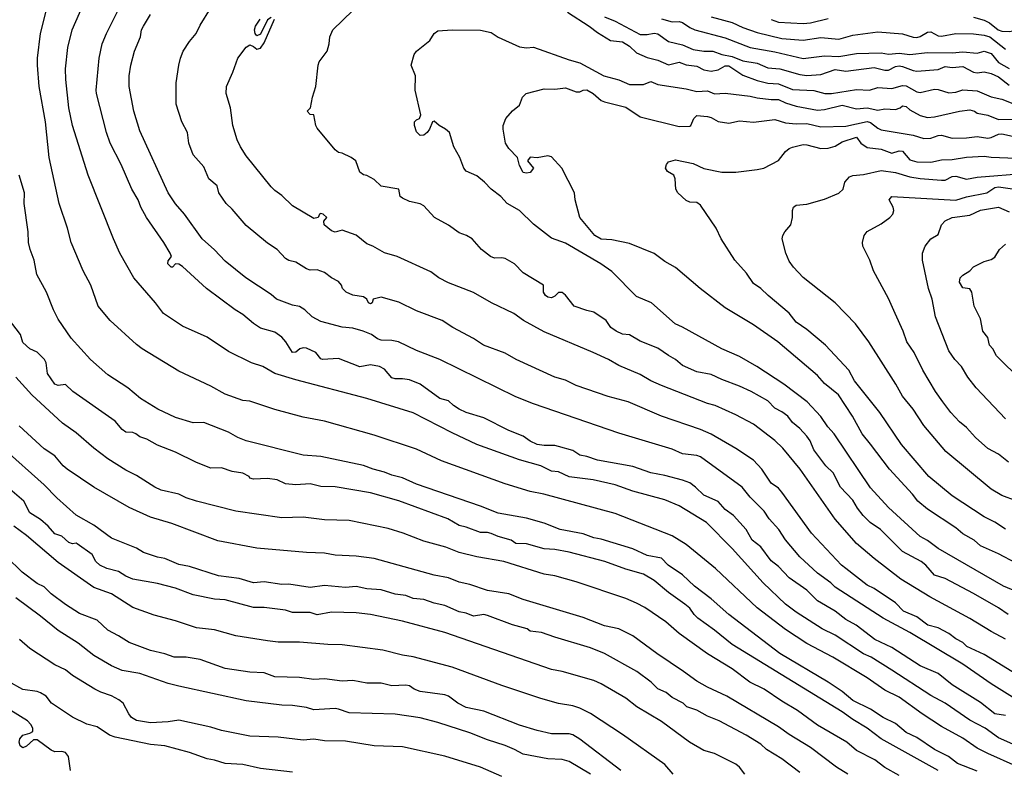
# Model space of a CAD drawing. Header units: metres. Extents: x -46681 to -43747, y -240911 to -237677.
# Tile 502 of 656: x -46287 to -46148, y -239356 to -239251. Entities that reach past the tile are written whole.
import ezdxf

# ---------------------------------------------------------------- set-up
doc = ezdxf.new("R2010")
doc.units = ezdxf.units.M
doc.layers.add('CONTOUR_INDEX', color=1, linetype='Continuous')
doc.layers.add('CONTOUR_INTER', color=3, linetype='Continuous')

msp = doc.modelspace()

# ---------------------------------------------------------------- linework, layer by layer
at = {"layer": 'CONTOUR_INDEX'}
for points, elevation in [([(-46144.6, -239353.86), (-46149.1, -239351.88), (-46150.96, -239350.52), (-46153.1, -239349.38), (-46156.6, -239347), (-46158.6, -239345.93), (-46164.1, -239342.33), (-46167.05, -239340.52), (-46168.1, -239340.03), (-46172.1, -239337.43), (-46173.92, -239336.52), (-46177.6, -239334.17), (-46179.12, -239333.02), (-46182.26, -239330.02), (-46186.6, -239325.21), (-46190.24, -239321.52), (-46194.1, -239319.19), (-46196.1, -239318.32), (-46200.6, -239317.1), (-46203.1, -239316.22), (-46206.2, -239315.52), (-46209.6, -239315.08), (-46211.1, -239314.39), (-46212.1, -239314.27), (-46213.61, -239313.52), (-46216.6, -239312.69), (-46222.6, -239310.5), (-46226.1, -239308.87), (-46231.6, -239306.04), (-46238.12, -239304.02), (-46248.1, -239301.41), (-46251.1, -239300.49), (-46252.79, -239299.52), (-46254.36, -239299.02), (-46257.6, -239297.42), (-46260.6, -239295.37), (-46264.1, -239293.83), (-46266.75, -239292.02), (-46267.91, -239290.52), (-46270.97, -239287.02), (-46272.92, -239283.52), (-46273.83, -239281.52), (-46277.37, -239272.52), (-46279.58, -239265.52), (-46280.1, -239263.02), (-46280.55, -239259.02), (-46280.59, -239257.52), (-46280.28, -239254.52), (-46279.65, -239252.02), (-46277.24, -239246.52)], 105), ([(-46147.71, -239334.52), (-46149.1, -239333.58), (-46152.6, -239331.55), (-46156.6, -239329.42), (-46158.1, -239328.93), (-46159.34, -239327.52), (-46159.99, -239327.02), (-46162.6, -239325.62), (-46165.71, -239322.52), (-46167.15, -239321.52), (-46168.14, -239320.52), (-46168.95, -239319.52), (-46169.6, -239318.37), (-46171.37, -239316.52), (-46172.39, -239314.52), (-46173.4, -239313.52), (-46175.1, -239311.25), (-46175.62, -239310.02), (-46176.1, -239309.34), (-46177.1, -239308.25), (-46178.1, -239307.4), (-46178.77, -239306.52), (-46179.6, -239305.91), (-46180.6, -239305.38), (-46181.6, -239304.35), (-46183.92, -239303.02), (-46185.6, -239302.27), (-46188.1, -239301.37), (-46189.6, -239300.63), (-46191.6, -239300.25), (-46193.6, -239299.39), (-46194.6, -239298.53), (-46195.6, -239297.98), (-46197.1, -239296.91), (-46199.6, -239295.92), (-46201.1, -239295.06), (-46202.1, -239294.96), (-46202.95, -239294.52), (-46203.7, -239294.02), (-46204.38, -239293.02), (-46206.1, -239291.83), (-46207.1, -239291.63), (-46208.88, -239291.02), (-46210.1, -239289.47), (-46210.6, -239289.07), (-46211.1, -239289.08), (-46211.6, -239289.6), (-46212.1, -239289.85), (-46212.6, -239289.74), (-46212.93, -239289.52), (-46213.2, -239289.02), (-46213.23, -239288.02), (-46216.1, -239286.29), (-46217.3, -239285.02), (-46218.6, -239284.28), (-46219.1, -239284.17), (-46220.1, -239284.22), (-46220.66, -239284.02), (-46221.96, -239283.02), (-46223.26, -239281.52), (-46224.05, -239281.02), (-46225.1, -239280.65), (-46226.6, -239279.59), (-46228.56, -239278.52), (-46230.1, -239276.83), (-46230.6, -239276.58), (-46232.1, -239276.25), (-46233.1, -239275.78), (-46233.42, -239275.52), (-46233.6, -239274.48), (-46236.1, -239274.07), (-46237.1, -239273.12), (-46238.1, -239272.58), (-46238.6, -239272.46), (-46239.1, -239272.11), (-46239.67, -239270.52), (-46240.34, -239270.02), (-46241.6, -239269.42), (-46242.1, -239269.32), (-46242.6, -239268.94), (-46245.1, -239265.88), (-46245.29, -239265.52), (-46245.6, -239264), (-46246.1, -239263.99), (-46246.52, -239263.52), (-46246.06, -239263.02), (-46245.78, -239261.52), (-46245.28, -239260.02), (-46244.99, -239257.02), (-46244.84, -239256.52), (-46243.72, -239255.02), (-46243.44, -239254.02), (-46243.35, -239253.02), (-46242.89, -239252.02), (-46240.1, -239249.32)], 110), ([(-46209.82, -239249.52), (-46206.76, -239251.52), (-46205.6, -239252.42), (-46203.76, -239253.52), (-46202.1, -239253.74), (-46201.1, -239254.32), (-46200.1, -239255.26), (-46198.6, -239255.93), (-46197.1, -239256.32), (-46195.6, -239256.96), (-46194.1, -239256.59), (-46193.1, -239256.95), (-46191.6, -239257.16), (-46190.6, -239257.65), (-46189.6, -239257.86), (-46188.6, -239257.65), (-46187.6, -239257.12), (-46187.1, -239257.11), (-46185.1, -239258.42), (-46183.1, -239259.19), (-46181.6, -239259.54), (-46180.1, -239259.65), (-46178.1, -239260.42), (-46175.1, -239260.6), (-46173.57, -239261.02), (-46172.6, -239261.01), (-46169.1, -239260.42), (-46167.28, -239260.52), (-46166.1, -239260.18), (-46164.1, -239260.3), (-46162.6, -239259.88), (-46162.1, -239259.93), (-46160.6, -239260.76), (-46160.1, -239260.85), (-46158.1, -239260.38), (-46157.6, -239260.42), (-46156.1, -239260.9), (-46155.1, -239260.84), (-46154.1, -239260.51), (-46152.1, -239260.64), (-46150.1, -239261.49), (-46148.6, -239261.82), (-46146.6, -239262.59)], 110), ([(-46147.66, -239313.02), (-46149.1, -239311.89), (-46150.6, -239311.1), (-46152.31, -239309.52), (-46153.6, -239308.11), (-46154.6, -239307.3), (-46155.81, -239306.02), (-46156.94, -239304.52), (-46157.98, -239303.02), (-46159.76, -239300.02), (-46160.99, -239297.52), (-46162.02, -239296.02), (-46162.53, -239294.52), (-46163.63, -239292.02), (-46164.6, -239289.92), (-46166.68, -239286.02), (-46167.22, -239284.52), (-46168.18, -239282.52), (-46168.26, -239282.02), (-46168.01, -239281.02), (-46167.6, -239280.47), (-46165.6, -239279.4), (-46164.41, -239278.52), (-46163.96, -239278.02), (-46163.83, -239277.52), (-46163.95, -239277.02), (-46164.51, -239276.02), (-46164.1, -239275.55), (-46155.1, -239276.03), (-46153.6, -239275.59), (-46150.73, -239275.02), (-46149.6, -239274.26), (-46149.1, -239274.18), (-46147.1, -239274.44)], 115), ([(-46170.33, -239357.02), (-46171.93, -239356.02), (-46175.6, -239353.27), (-46178.6, -239351.42), (-46180.1, -239350.35), (-46187.35, -239346.02), (-46190.1, -239344.77), (-46191.6, -239343.92), (-46193.47, -239342.52), (-46197.25, -239340.02), (-46200.6, -239337.53), (-46202.6, -239336.53), (-46204.6, -239336.11), (-46207.6, -239334.94), (-46216.1, -239332.37), (-46218.1, -239331.57), (-46221.1, -239331.09), (-46223.6, -239330.27), (-46225.1, -239329.95), (-46226.6, -239329.32), (-46228.6, -239328.93), (-46237.1, -239326.6), (-46239.6, -239326.25), (-46242.6, -239326.11), (-46244.1, -239325.84), (-46246.6, -239325.75), (-46253.6, -239325.13), (-46259.1, -239324.12), (-46265.6, -239321.65), (-46268.6, -239320.78), (-46271.6, -239319.4), (-46276.61, -239316.52), (-46280.35, -239314.02), (-46280.92, -239313.52), (-46282.1, -239312.13), (-46283.6, -239311.14), (-46287.1, -239307.88)], 100), ([(-46206.6, -239357.02), (-46209.6, -239355.25), (-46210.6, -239354.93), (-46212.6, -239354.88), (-46216.1, -239354.19), (-46217.29, -239353.52), (-46218.6, -239352.97), (-46221.1, -239352.18), (-46223.6, -239351.19), (-46228.1, -239349.71), (-46230.6, -239349.09), (-46234.1, -239348.56), (-46240.6, -239348.37), (-46242.1, -239347.83), (-46242.6, -239347.76), (-46245.6, -239347.93), (-46246.6, -239347.63), (-46248.6, -239347.32), (-46250.1, -239347.29), (-46255.1, -239346.69), (-46264.6, -239344.62), (-46266.1, -239344.25), (-46270.1, -239342.8), (-46272.6, -239342.42), (-46274.1, -239341.76), (-46276.6, -239340.3), (-46278.8, -239338.52), (-46281.6, -239336.74), (-46284.1, -239334.72), (-46287.6, -239332.14)], 95)]:
    msp.add_lwpolyline(points, dxfattribs=dict(at, elevation=elevation))
at = {"layer": 'CONTOUR_INTER'}
for points, elevation in [([(-46148.1, -239348.76), (-46149.6, -239348.49), (-46151.6, -239346.9), (-46155.6, -239344.4), (-46157.6, -239342.83), (-46160.1, -239341.73), (-46164.1, -239339.17), (-46166.49, -239338.02), (-46169.12, -239336.02), (-46170.6, -239335.22), (-46172.1, -239334.01), (-46174.6, -239332.58), (-46176.1, -239331.07), (-46178.6, -239329.32), (-46180.1, -239327.75), (-46181.1, -239326.92), (-46182.6, -239324.93), (-46183.82, -239324.02), (-46184.65, -239322.52), (-46186.42, -239320.52), (-46187.6, -239319.67), (-46188.6, -239318.56), (-46190.6, -239317.67), (-46191.77, -239316.52), (-46192.6, -239315.92), (-46193.6, -239315.53), (-46196.1, -239314.88), (-46198.1, -239314.51), (-46200.6, -239313.62), (-46205.6, -239312.74), (-46207.1, -239312.19), (-46208.1, -239312.04), (-46209.1, -239311.38), (-46211.1, -239310.78), (-46211.6, -239310.67), (-46213.1, -239310.68), (-46214.1, -239310.51), (-46215.1, -239310.03), (-46216.1, -239309.33), (-46218.1, -239308.56), (-46221.6, -239306.76), (-46224.1, -239306), (-46225.1, -239305.53), (-46225.9, -239305.02), (-46226.6, -239304.38), (-46227.81, -239304.02), (-46230.6, -239302), (-46232.1, -239301.41), (-46233.1, -239301.24), (-46234.1, -239301.26), (-46234.6, -239301.11), (-46235.6, -239299.87), (-46236.31, -239299.52), (-46237.6, -239299.3), (-46239.1, -239299.56), (-46242.1, -239298.38), (-46244.35, -239298.52), (-46244.6, -239298.45), (-46245.31, -239297.52), (-46246.6, -239296.91), (-46247.1, -239296.88), (-46247.58, -239297.02), (-46248.1, -239297.51), (-46248.6, -239297.53), (-46249.53, -239296.02), (-46250.1, -239295.38), (-46251.1, -239294.68), (-46253.1, -239294.11), (-46254.1, -239293.46), (-46255.6, -239292.19), (-46256.68, -239291.52), (-46260.71, -239288.52), (-46264.1, -239285.39), (-46264.6, -239285.08), (-46265.1, -239285.05), (-46265.5, -239285.52), (-46265.69, -239285.52), (-46266.16, -239285.02), (-46266.1, -239284.62), (-46265.64, -239284.02), (-46265.84, -239283.52), (-46266.73, -239282.02), (-46269.18, -239278.52), (-46269.96, -239277.02), (-46270.34, -239276.02), (-46271.22, -239274.52), (-46272.72, -239271.02), (-46274.3, -239268.02), (-46274.8, -239266.52), (-46276.23, -239261.02), (-46276.24, -239260.52), (-46275.84, -239256.02), (-46275.43, -239254.02), (-46274.83, -239252.52), (-46272.6, -239248.14)], 106), ([(-46146.6, -239355.87), (-46150.6, -239354.12), (-46152.1, -239353.34), (-46154.1, -239351.96), (-46157.1, -239350.29), (-46159.84, -239348.52), (-46163.1, -239346.14), (-46165.1, -239345.17), (-46167.6, -239343.41), (-46172.44, -239340.52), (-46176.1, -239338.58), (-46179.1, -239336.63), (-46183.1, -239333.56), (-46188.97, -239328.02), (-46193.1, -239324.63), (-46195.1, -239323.41), (-46203.1, -239320.27), (-46213.18, -239317.52), (-46215.1, -239317.16), (-46218.6, -239316.06), (-46227.6, -239312.84), (-46231.1, -239311.19), (-46237.1, -239309.2), (-46244.1, -239307.24), (-46247.1, -239306.65), (-46251.1, -239305.59), (-46254.6, -239304.42), (-46255.6, -239304.32), (-46258.1, -239303.41), (-46260.1, -239302.27), (-46264.6, -239300.15), (-46269.78, -239297.02), (-46270.6, -239296.42), (-46274.31, -239293.02), (-46275.98, -239291.02), (-46277.02, -239288.02), (-46278.11, -239286.02), (-46279.81, -239282.02), (-46280.3, -239280.02), (-46281.5, -239276.52), (-46282.91, -239270.02), (-46283.41, -239265.02), (-46284.31, -239260.02), (-46284.55, -239257.02), (-46284.52, -239256.02), (-46284.13, -239252.52), (-46283.2, -239249.02)], 104), ([(-46147.1, -239346.15), (-46150.1, -239344.28), (-46154.1, -239341.49), (-46161.6, -239337.02), (-46165.33, -239335.02), (-46172.1, -239330.63), (-46172.73, -239330.02), (-46174.6, -239328.68), (-46177.1, -239326.35), (-46179.1, -239323.95), (-46180.02, -239322.52), (-46181.42, -239321.02), (-46182.1, -239319.91), (-46184.1, -239317.96), (-46185.23, -239316.52), (-46191.1, -239312.28), (-46191.6, -239312.08), (-46193.6, -239311.82), (-46195.1, -239311.18), (-46202.6, -239308.93), (-46214.6, -239304.8), (-46217.1, -239303.79), (-46227.84, -239298.52), (-46231.1, -239297.27), (-46233.65, -239296.02), (-46234.6, -239295.83), (-46236.1, -239295.79), (-46236.6, -239295.63), (-46237.46, -239295.02), (-46238.62, -239294.52), (-46240.1, -239294.09), (-46241.6, -239293.95), (-46244.6, -239293.18), (-46245.81, -239292.52), (-46246.86, -239291.52), (-46247.6, -239291.07), (-46248.6, -239290.86), (-46250.85, -239290.02), (-46251.6, -239289.37), (-46255.18, -239287.02), (-46258.1, -239284.68), (-46259.6, -239283.08), (-46261.31, -239281.52), (-46263.79, -239278.02), (-46265.1, -239276.57), (-46266.1, -239275.02), (-46270.1, -239266.27), (-46270.96, -239263.52), (-46271.61, -239260.02), (-46271.6, -239258.52), (-46271.39, -239257.02), (-46270.88, -239255.02), (-46270.01, -239253.02), (-46269.88, -239252.02), (-46269.6, -239251.52), (-46268.6, -239249.87)], 107), ([(-46146.6, -239342.91), (-46151.1, -239340.14), (-46153.55, -239339.02), (-46154.1, -239338.43), (-46155.1, -239337.94), (-46156.1, -239337.2), (-46157.6, -239336.4), (-46159.04, -239336.02), (-46160.6, -239334.81), (-46162.46, -239334.02), (-46163.6, -239332.84), (-46166.6, -239330.82), (-46167.6, -239330.34), (-46170.6, -239328.02), (-46171.21, -239327.52), (-46175.46, -239323.02), (-46179.6, -239317.22), (-46180.1, -239316.69), (-46181.1, -239315.99), (-46182.44, -239314.02), (-46183.6, -239312.74), (-46186.1, -239311.06), (-46189.6, -239309.04), (-46191.1, -239308.38), (-46196.6, -239306.5), (-46201.29, -239304.52), (-46204.1, -239303.75), (-46208.6, -239302.19), (-46210.1, -239301.45), (-46211.6, -239301.02), (-46217.05, -239298.52), (-46218.6, -239297.63), (-46221.65, -239296.52), (-46223.1, -239295.58), (-46225.97, -239294.02), (-46227.48, -239293.02), (-46231.1, -239291.67), (-46233.6, -239290.42), (-46236.1, -239289.75), (-46237.21, -239290.02), (-46237.38, -239290.52), (-46237.6, -239290.67), (-46237.89, -239290.52), (-46238.12, -239290.02), (-46238.6, -239289.67), (-46240.1, -239289.46), (-46241.02, -239289.02), (-46241.54, -239288.52), (-46241.7, -239288.02), (-46242.09, -239287.52), (-46243.1, -239286.99), (-46244.1, -239286.24), (-46245.1, -239285.89), (-46246.1, -239285.92), (-46246.6, -239285.76), (-46248.1, -239284.81), (-46249.1, -239284.57), (-46249.6, -239284.29), (-46250.75, -239283.02), (-46252.1, -239282.12), (-46255.1, -239279.62), (-46257.1, -239277.32), (-46257.96, -239276.52), (-46258.96, -239275.02), (-46259.22, -239274.02), (-46260.36, -239273.02), (-46261.1, -239271.35), (-46262.6, -239269.64), (-46263.19, -239268.02), (-46263.37, -239266.52), (-46264.21, -239265.02), (-46264.98, -239262.52), (-46264.98, -239259.52), (-46264.6, -239257.02), (-46264.4, -239256.02), (-46263.98, -239255.02), (-46263.1, -239253.65), (-46262.17, -239252.52), (-46261.6, -239251.35), (-46260.13, -239249.02)], 108), ([(-46152.6, -239250.23), (-46151.1, -239250.65), (-46150.34, -239251.02), (-46149.11, -239252.02), (-46148.6, -239252.2), (-46147.6, -239252.28), (-46146.1, -239252.03), (-46144.6, -239252.13), (-46144.1, -239252.01), (-46143.1, -239251.45), (-46141.6, -239250.85), (-46139.6, -239248.96)], 106), ([(-46148.1, -239337.97), (-46150.1, -239336.9), (-46153.1, -239335.04), (-46158.74, -239332.02), (-46162.83, -239329.52), (-46166.6, -239326.61), (-46169.1, -239324.47), (-46172.1, -239321.04), (-46177.03, -239314.02), (-46179.5, -239311.02), (-46180.6, -239309.94), (-46183.6, -239307.66), (-46186.1, -239306.33), (-46189.02, -239305.02), (-46190.1, -239304.73), (-46196.6, -239302.21), (-46198.1, -239301.53), (-46199.6, -239300.65), (-46202.6, -239299.38), (-46204.05, -239298.52), (-46206.19, -239297.52), (-46213.1, -239294.63), (-46216.02, -239293.02), (-46217.4, -239292.02), (-46220.55, -239290.52), (-46223.1, -239289.1), (-46226.6, -239287.73), (-46227.98, -239287.02), (-46229.1, -239286.17), (-46233.86, -239284.02), (-46235.6, -239283.47), (-46237.29, -239282.52), (-46238.1, -239282.22), (-46239.6, -239281), (-46241.6, -239280.28), (-46242.6, -239280.57), (-46243.1, -239280.4), (-46244.13, -239279.52), (-46244.17, -239279.02), (-46243.77, -239278.52), (-46244.28, -239278.02), (-46244.6, -239277.94), (-46244.79, -239278.02), (-46244.98, -239278.52), (-46245.6, -239278.64), (-46248.6, -239276.85), (-46250.1, -239275.38), (-46251.1, -239274.7), (-46251.6, -239274.18), (-46255.1, -239269.78), (-46255.92, -239268.52), (-46256.38, -239267.52), (-46257, -239265.52), (-46257.34, -239263.02), (-46257.92, -239261.02), (-46257.91, -239260.02), (-46257.02, -239258.02), (-46256.31, -239256.02), (-46255.1, -239254.47), (-46254.6, -239254.15), (-46254.1, -239254.37), (-46253.6, -239254.77), (-46253.1, -239254.6), (-46252.6, -239253.85), (-46251.15, -239250.52)], 109), ([(-46251.6, -239250.27), (-46252.1, -239250.62), (-46253.1, -239252.62), (-46253.6, -239252.86), (-46253.87, -239252.52), (-46253.96, -239252.02), (-46253.82, -239251.52), (-46253.14, -239250.52)], 109), ([(-46204.6, -239250.17), (-46203.1, -239250.81), (-46199.6, -239252.66), (-46198.6, -239252.69), (-46197.6, -239252.5), (-46197.1, -239252.57), (-46195.6, -239253.67), (-46193.6, -239254.14), (-46192.1, -239254.78), (-46190.6, -239255.03), (-46189.36, -239255.02), (-46188.1, -239255.5), (-46186.6, -239255.78), (-46185.1, -239256.42), (-46183.1, -239256.72), (-46181.6, -239257.4), (-46179.89, -239257.52), (-46177.1, -239258.34), (-46176.1, -239258.48), (-46174.1, -239258.31), (-46172.1, -239257.62), (-46170.6, -239257.85), (-46166.6, -239257.36), (-46165.1, -239257.73), (-46164.6, -239257.72), (-46163.6, -239257.19), (-46163.1, -239257.11), (-46162.6, -239257.18), (-46161.1, -239257.78), (-46160.6, -239257.86), (-46157.6, -239257.62), (-46156.6, -239257.19), (-46155.6, -239257.35), (-46154.1, -239257.21), (-46152.6, -239258), (-46152.1, -239258.08), (-46151.1, -239257.96), (-46150.1, -239258.19), (-46149.1, -239258.64), (-46147.6, -239259.83)], 109), ([(-46196.6, -239250.47), (-46195.1, -239250.92), (-46194.1, -239250.87), (-46193.6, -239250.97), (-46192.6, -239251.7), (-46191.9, -239252.02), (-46187.6, -239253.16), (-46184.1, -239254.52), (-46180.6, -239255.13), (-46176.6, -239256.08), (-46173.6, -239255.69), (-46171.6, -239255.77), (-46169.1, -239255.36), (-46165.6, -239255.29), (-46164.6, -239255.44), (-46163.1, -239255.3), (-46161.6, -239255.51), (-46159.1, -239255.21), (-46155.6, -239255.27), (-46154.1, -239255.13), (-46152.1, -239255.3), (-46151.1, -239255.04), (-46150.1, -239255.35), (-46149.1, -239256.62), (-46147.6, -239257.5)], 108), ([(-46189.6, -239250.19), (-46186.6, -239250.97), (-46185.1, -239251.68), (-46183.1, -239252.4), (-46179.6, -239253.23), (-46176.6, -239253.46), (-46174.1, -239253.09), (-46171.6, -239253.34), (-46169.6, -239252.78), (-46166.1, -239252.33), (-46162.6, -239252.58), (-46161.1, -239253.08), (-46160.6, -239253.1), (-46160.1, -239252.95), (-46159.1, -239252.35), (-46158.6, -239252.3), (-46157.6, -239252.88), (-46157.1, -239252.9), (-46155.1, -239252.52), (-46152.6, -239252.59), (-46151.1, -239252.77), (-46150.3, -239253.02), (-46148.1, -239254.77)], 107), ([(-46181.1, -239250.57), (-46180.1, -239250.93), (-46176.6, -239251.12), (-46175.6, -239251.06), (-46173.1, -239250.44)], 106), ([(-46145.1, -239331.88), (-46148.36, -239330.52), (-46157.6, -239325.17), (-46159.1, -239324.06), (-46160.1, -239323.49), (-46164.6, -239319.39), (-46167.1, -239316.62), (-46172.26, -239309.02), (-46173.13, -239308.02), (-46174.1, -239306.56), (-46176.06, -239304.52), (-46179.36, -239302.02), (-46183.15, -239299.52), (-46185.6, -239298.11), (-46188.1, -239297.01), (-46193.6, -239293.96), (-46194.64, -239293.52), (-46197.98, -239290.52), (-46200.1, -239289.62), (-46203.6, -239286.12), (-46205.11, -239285.02), (-46210.1, -239282.11), (-46212.1, -239281.4), (-46214.6, -239279.46), (-46216.6, -239277.52), (-46218.33, -239276.52), (-46219.23, -239275.52), (-46220.57, -239274.52), (-46221.52, -239273.52), (-46222.6, -239272.64), (-46224.1, -239271.96), (-46224.43, -239271.52), (-46225.01, -239270.02), (-46225.85, -239268.52), (-46226.48, -239266.52), (-46227.01, -239266.02), (-46227.93, -239265.52), (-46228.6, -239264.91), (-46228.88, -239265.02), (-46229.26, -239266.02), (-46229.6, -239266.52), (-46230.1, -239266.89), (-46230.6, -239266.91), (-46231.1, -239266.39), (-46231.39, -239265.52), (-46231.4, -239265.02), (-46231.1, -239264.71), (-46230.68, -239264.52), (-46230.52, -239264.02), (-46231.3, -239260.52), (-46231.26, -239258.52), (-46231.86, -239257.02), (-46231.44, -239255.52), (-46231.1, -239255.05), (-46229.23, -239253.52), (-46228.6, -239252.54), (-46228.1, -239252.15), (-46226.1, -239252.04), (-46222.1, -239252.09), (-46220.6, -239252.4), (-46219.6, -239253.05), (-46216.6, -239254.42), (-46215.6, -239254.55), (-46214.6, -239254.46), (-46209.6, -239256.26), (-46208.1, -239256.67), (-46204.69, -239258.52), (-46202.6, -239259.09), (-46201.1, -239259.72), (-46199.1, -239259.73), (-46198.1, -239259.32), (-46197.1, -239259.75), (-46193.1, -239260.33), (-46191.6, -239260.73), (-46190.1, -239260.65), (-46189.1, -239261.05), (-46187.6, -239260.95), (-46184.1, -239261.38), (-46183.1, -239261.63), (-46181.1, -239261.85), (-46180.1, -239261.84), (-46179.1, -239262.32), (-46177.6, -239262.8), (-46174.6, -239263.35), (-46173.6, -239263.28), (-46171.1, -239262.65), (-46169.1, -239263.15), (-46167.6, -239263.03), (-46166.1, -239263.36), (-46165.1, -239263.19), (-46163.6, -239263.25), (-46162.96, -239263.02), (-46162.6, -239262.73), (-46162.1, -239262.85), (-46161.6, -239263.31), (-46160.1, -239264.09), (-46159.1, -239264.39), (-46158.1, -239264.28), (-46154.6, -239263.48), (-46153.1, -239263.32), (-46152.48, -239263.52), (-46152.1, -239263.8), (-46150.6, -239264.06), (-46149.1, -239264.68), (-46147.1, -239264.64)], 111), ([(-46146.6, -239327.26), (-46149.1, -239325.94), (-46151.6, -239324.83), (-46152.51, -239324.02), (-46154.1, -239323.11), (-46155.1, -239322.26), (-46159.1, -239319.62), (-46160.45, -239318.52), (-46161.2, -239317.52), (-46164.45, -239314.02), (-46167.1, -239310.46), (-46168.32, -239309.02), (-46169.66, -239306.52), (-46171.64, -239303.52), (-46173.6, -239301.92), (-46174.6, -239300.78), (-46180.17, -239296.02), (-46183.6, -239293.63), (-46187.6, -239291.24), (-46191.13, -239288.52), (-46194.6, -239285.55), (-46196.1, -239284.72), (-46197.6, -239283.58), (-46201.1, -239282.18), (-46203.6, -239281.64), (-46205.1, -239281.56), (-46205.96, -239281.02), (-46208.11, -239278.52), (-46208.76, -239276.02), (-46208.83, -239275.02), (-46210.62, -239271.52), (-46212.1, -239269.95), (-46212.6, -239269.82), (-46214.1, -239270.07), (-46215.1, -239270.01), (-46215.45, -239270.52), (-46214.64, -239271.52), (-46215.1, -239272.13), (-46215.6, -239272.26), (-46216.1, -239272.16), (-46216.6, -239271.14), (-46216.9, -239270.02), (-46218.1, -239268.76), (-46218.56, -239268.02), (-46218.92, -239266.02), (-46218.89, -239265.52), (-46218.5, -239264.52), (-46217.6, -239263.43), (-46216.6, -239262.65), (-46216.19, -239261.52), (-46215.66, -239261.02), (-46213.1, -239260.37), (-46211.6, -239260.4), (-46210.1, -239260.2), (-46208.6, -239260.76), (-46208.1, -239260.78), (-46207.6, -239260.54), (-46207.1, -239260.47), (-46206.2, -239261.02), (-46205.1, -239261.97), (-46204.6, -239262.19), (-46201.6, -239262.93), (-46199.6, -239264.29), (-46194.1, -239265.64), (-46192.6, -239265.63), (-46192.44, -239265.52), (-46192.04, -239264.52), (-46191.6, -239264.09), (-46190.1, -239264.25), (-46189.6, -239264.39), (-46188.6, -239264.96), (-46187.1, -239265.19), (-46185.6, -239264.88), (-46183.6, -239265.03), (-46180.6, -239264.67), (-46179.1, -239265.15), (-46177.6, -239265.3), (-46176.1, -239265.24), (-46174.1, -239265.69), (-46170.6, -239265.62), (-46167.6, -239264.97), (-46167.1, -239265.12), (-46166.1, -239265.9), (-46165.6, -239266.11), (-46161.1, -239266.9), (-46159.6, -239267.35), (-46158.6, -239267.31), (-46157.6, -239266.95), (-46157.1, -239266.9), (-46155.6, -239267.3), (-46153.6, -239267.27), (-46152.1, -239267.07), (-46150.6, -239267.31), (-46150.1, -239267.21), (-46149.1, -239266.73), (-46148.6, -239266.68), (-46147.1, -239267.04)], 112), ([(-46148.1, -239322.46), (-46149.6, -239321.45), (-46151.1, -239320.74), (-46155.6, -239317.76), (-46158.91, -239315.02), (-46162.76, -239310.52), (-46165.8, -239306.02), (-46169.37, -239301.52), (-46170.17, -239300.02), (-46173.46, -239296.52), (-46176.1, -239294.28), (-46177.6, -239293.25), (-46178.6, -239291.99), (-46181.55, -239289.52), (-46182.57, -239288.52), (-46183.6, -239287.79), (-46184.6, -239286.35), (-46186.25, -239284.52), (-46188.15, -239281.52), (-46188.86, -239280.02), (-46191.1, -239276.76), (-46191.6, -239276.38), (-46192.6, -239276.32), (-46193.1, -239276.12), (-46194.26, -239275.02), (-46194.55, -239274.52), (-46194.66, -239273.02), (-46194.82, -239272.52), (-46195.73, -239272.02), (-46196, -239271.52), (-46195.88, -239271.02), (-46195.6, -239270.65), (-46194.6, -239270.36), (-46192.1, -239270.9), (-46190.6, -239271.58), (-46188.1, -239272.08), (-46186.1, -239272.09), (-46183.1, -239271.71), (-46182.15, -239271.52), (-46180.1, -239270.48), (-46179.1, -239269.17), (-46178.6, -239268.77), (-46178.1, -239268.58), (-46176.6, -239268.2), (-46176.1, -239268.23), (-46174.1, -239268.78), (-46173.1, -239268.73), (-46172.1, -239268.42), (-46171.1, -239267.83), (-46169.1, -239267.17), (-46168.47, -239268.02), (-46167.6, -239268.62), (-46165.6, -239268.88), (-46164.1, -239269.43), (-46163.1, -239269.08), (-46162.6, -239269.13), (-46161.6, -239270.38), (-46160.6, -239270.63), (-46158.6, -239270.71), (-46157.1, -239270.34), (-46155.6, -239270.3), (-46153.6, -239269.99), (-46151.1, -239269.83), (-46150.1, -239269.98), (-46146.6, -239270.12)], 113), ([(-46146.6, -239318.47), (-46148.6, -239317.69), (-46150.1, -239316.8), (-46156.49, -239311.52), (-46159.6, -239307.82), (-46161.13, -239305.52), (-46162.6, -239303.72), (-46163.53, -239302.02), (-46167.38, -239296.02), (-46169.25, -239293.52), (-46172.1, -239290.53), (-46176.6, -239286.97), (-46177.97, -239285.52), (-46178.6, -239284.67), (-46179.05, -239283.52), (-46179.55, -239281.52), (-46179.49, -239281.02), (-46179.22, -239280.52), (-46178.37, -239279.52), (-46178.1, -239278.52), (-46178.14, -239277.52), (-46177.96, -239277.02), (-46177.6, -239276.78), (-46176.1, -239276.63), (-46173.6, -239275.9), (-46171.6, -239275.06), (-46170.98, -239274.52), (-46170.73, -239273.52), (-46170.1, -239272.78), (-46169.6, -239272.58), (-46168.1, -239272.43), (-46165.6, -239271.88), (-46163.6, -239272.17), (-46161.6, -239272.76), (-46160.1, -239273.01), (-46157.1, -239273.23), (-46156.6, -239273.22), (-46155.6, -239272.72), (-46155.1, -239272.65), (-46153.6, -239273.08), (-46152.1, -239272.79), (-46145.1, -239272.24)], 114), ([(-46152.1, -239356.61), (-46154.88, -239355.52), (-46156.15, -239354.52), (-46158.12, -239353.52), (-46160.6, -239351.86), (-46162.1, -239351.13), (-46163.6, -239349.89), (-46165.34, -239349.02), (-46167.1, -239347.84), (-46169.6, -239346.61), (-46171.1, -239345.36), (-46173.1, -239344.03), (-46179.89, -239340.02), (-46187.1, -239334.48), (-46189.6, -239332.3), (-46191.94, -239330.52), (-46193.6, -239328.9), (-46195.64, -239327.52), (-46196.6, -239326.54), (-46198.6, -239326.17), (-46200.6, -239325.22), (-46205.1, -239323.86), (-46206.1, -239323.68), (-46207.6, -239323.14), (-46210.85, -239322.52), (-46213.1, -239321.61), (-46215.6, -239320.92), (-46219.6, -239320.21), (-46222.1, -239319.22), (-46231.1, -239316.11), (-46233.1, -239315.23), (-46234.6, -239314.83), (-46235.6, -239314.4), (-46237.21, -239314.02), (-46238.6, -239313.49), (-46244.6, -239312.23), (-46247.1, -239312.01), (-46255.1, -239309.99), (-46256.31, -239309.52), (-46257.6, -239308.77), (-46261.1, -239307.42), (-46262.6, -239307.47), (-46265.1, -239306.69), (-46267.58, -239305.52), (-46270.01, -239304.02), (-46271.8, -239302.52), (-46274.6, -239300.68), (-46277.04, -239298.52), (-46279.78, -239295.52), (-46281.6, -239292.83), (-46282.28, -239291.52), (-46283.28, -239289.02), (-46284.63, -239286.52), (-46284.99, -239284.52), (-46285.57, -239283.02), (-46285.78, -239282.02), (-46285.83, -239280.52), (-46286.42, -239276.52), (-46286.36, -239275.02), (-46287.12, -239272.52)], 103), ([(-46148.1, -239306.9), (-46152.25, -239302.52), (-46153.41, -239301.02), (-46154.31, -239299.52), (-46155.22, -239298.52), (-46156.1, -239297.31), (-46157.94, -239292.52), (-46158.42, -239290.02), (-46158.95, -239288.52), (-46159.79, -239284.52), (-46159.81, -239283.52), (-46159.43, -239282.52), (-46158.6, -239281.52), (-46157.6, -239280.89), (-46157.12, -239279.52), (-46156.6, -239278.95), (-46155.6, -239278.51), (-46153.1, -239278.18), (-46151.6, -239277.45), (-46149.1, -239277.02), (-46147.6, -239277.7)], 116), ([(-46145.79, -239301.52), (-46149.38, -239298.02), (-46149.87, -239297.02), (-46150.36, -239296.52), (-46150.6, -239295.44), (-46151.31, -239294.52), (-46151.6, -239292.8), (-46152.49, -239291.02), (-46152.84, -239289.02), (-46153.1, -239288.57), (-46154.1, -239288.43), (-46154.6, -239287.61), (-46154.48, -239287.02), (-46154.1, -239286.63), (-46153.1, -239286.02), (-46152.6, -239285.47), (-46151.1, -239284.7), (-46150.1, -239284.41), (-46149.6, -239284.07), (-46148.92, -239283.02), (-46148.1, -239282.25)], 117), ([(-46157.6, -239356.51), (-46165.6, -239352.03), (-46167.57, -239350.52), (-46169.6, -239349.3), (-46171.1, -239348.23), (-46186.6, -239338.71), (-46189.1, -239336.69), (-46191.48, -239335.02), (-46191.99, -239334.52), (-46192.6, -239333.6), (-46193.29, -239333.02), (-46195.6, -239331.38), (-46197.6, -239329.69), (-46199.1, -239328.8), (-46201.6, -239328.12), (-46204.58, -239327.02), (-46209.6, -239325.7), (-46211.6, -239325.32), (-46213.1, -239325.24), (-46215.6, -239324.51), (-46217.1, -239324.46), (-46217.75, -239324.02), (-46219.6, -239323.5), (-46220.6, -239323.08), (-46221.1, -239322.95), (-46222.1, -239322.94), (-46224.1, -239322.16), (-46225.1, -239321.94), (-46226.72, -239321.02), (-46233.6, -239318.45), (-46237.6, -239317.33), (-46242.6, -239316.47), (-46244.6, -239316.45), (-46246.1, -239316.07), (-46248.1, -239316.19), (-46249.6, -239316.08), (-46250.76, -239315.52), (-46252.1, -239315.31), (-46254.1, -239315.39), (-46254.6, -239315.27), (-46254.7, -239315.02), (-46255.6, -239314.58), (-46257.1, -239314.33), (-46258.6, -239313.8), (-46260.1, -239313.86), (-46262.1, -239313.08), (-46265.1, -239311.6), (-46267.6, -239310.61), (-46269.1, -239309.77), (-46270.1, -239309.45), (-46270.66, -239309.02), (-46271.1, -239308.84), (-46272.1, -239308.8), (-46272.6, -239308.42), (-46273.6, -239307.22), (-46279.56, -239303.02), (-46280.6, -239302.06), (-46281.6, -239302.2), (-46282.1, -239302.02), (-46283.11, -239300.52), (-46283.33, -239299.02), (-46283.55, -239298.52), (-46284.6, -239297.48), (-46285.6, -239297.04), (-46286.6, -239296.12), (-46286.93, -239295.02), (-46288.6, -239292.77)], 102), ([(-46163.1, -239357.19), (-46165.1, -239356.07), (-46166.49, -239355.02), (-46169.1, -239353.7), (-46170.44, -239352.52), (-46174.6, -239350.13), (-46177.39, -239348.02), (-46179.6, -239346.73), (-46182.1, -239345.03), (-46184.15, -239344.02), (-46186.6, -239342.17), (-46190.1, -239340.06), (-46194.1, -239337.19), (-46195.96, -239335.52), (-46198.94, -239333.52), (-46200.1, -239332.88), (-46201.6, -239332.25), (-46208.6, -239329.89), (-46211.6, -239329.04), (-46213.1, -239328.82), (-46218.78, -239327.02), (-46222.6, -239326.36), (-46225.1, -239325.73), (-46226.98, -239325.02), (-46230.1, -239324.15), (-46232.98, -239323.02), (-46235.1, -239322.37), (-46240.6, -239321.26), (-46244.1, -239321.14), (-46247.1, -239320.79), (-46250.1, -239320.85), (-46256.6, -239319.91), (-46262.13, -239318.52), (-46263.6, -239318.05), (-46264.6, -239317.52), (-46267.1, -239316.94), (-46267.98, -239316.52), (-46270.6, -239314.9), (-46272.1, -239314.16), (-46274.63, -239312.52), (-46276.6, -239311.05), (-46279.1, -239308.89), (-46281.01, -239307.52), (-46285.34, -239303.52), (-46287.57, -239301.02)], 101), ([(-46177.1, -239356.8), (-46179.6, -239354.85), (-46181.76, -239353.52), (-46182.6, -239352.77), (-46184.66, -239351.52), (-46188.44, -239349.52), (-46190.1, -239348.83), (-46191.6, -239348), (-46193, -239347.52), (-46193.54, -239347.02), (-46195.1, -239346.2), (-46195.92, -239345.52), (-46197.1, -239344.99), (-46198.06, -239344.02), (-46200.08, -239342.52), (-46204.6, -239340.02), (-46206.6, -239339.22), (-46211.6, -239337.71), (-46213.48, -239337.02), (-46215.1, -239336.83), (-46215.5, -239336.52), (-46217.6, -239335.97), (-46221.1, -239334.62), (-46221.6, -239334.52), (-46223.1, -239334.74), (-46224.1, -239334.32), (-46225.1, -239334.11), (-46227.1, -239333.25), (-46228.6, -239332.91), (-46230.1, -239332.4), (-46231.6, -239332.22), (-46232.6, -239331.81), (-46234.1, -239331.63), (-46236.1, -239331), (-46238.1, -239330.86), (-46239.6, -239330.57), (-46241.1, -239330.71), (-46244.1, -239330.41), (-46246.1, -239330.67), (-46249.1, -239330.21), (-46250.1, -239330.27), (-46252.6, -239329.88), (-46254.1, -239330.01), (-46256.1, -239329.43), (-46259.02, -239329.02), (-46263.1, -239327.72), (-46264.6, -239327.44), (-46266.6, -239326.61), (-46267.6, -239326.43), (-46269.6, -239325.76), (-46270.6, -239325.12), (-46274.1, -239323.73), (-46276.6, -239321.91), (-46279.1, -239320.48), (-46281.82, -239318.02), (-46283.6, -239316.19), (-46289.35, -239311.02)], 99), ([(-46184.82, -239357.02), (-46185.61, -239356.02), (-46186.1, -239355.63), (-46189.1, -239354.1), (-46190.6, -239353.68), (-46192.64, -239352.52), (-46196.6, -239349.59), (-46200.07, -239347.52), (-46201.6, -239346.31), (-46205.1, -239344.26), (-46206.1, -239343.8), (-46210.6, -239342.54), (-46212.1, -239342.24), (-46227.1, -239337.06), (-46233.1, -239335.42), (-46237.6, -239334.48), (-46239.6, -239334.27), (-46243.1, -239334.17), (-46245.1, -239334.56), (-46246.1, -239334.2), (-46248.6, -239334.2), (-46249.6, -239333.89), (-46252.6, -239333.51), (-46254.1, -239333.52), (-46258.1, -239332.44), (-46259.6, -239332.33), (-46262.6, -239331.73), (-46265.1, -239330.77), (-46267.6, -239330.11), (-46271.1, -239329.52), (-46272.1, -239329.07), (-46273.1, -239328.41), (-46274.76, -239328.02), (-46275.76, -239327.52), (-46276.29, -239327.02), (-46276.81, -239326.02), (-46278.93, -239324.52), (-46279.1, -239324.44), (-46279.6, -239324.52), (-46280.1, -239324.32), (-46281.1, -239323.45), (-46282.1, -239323.12), (-46283.04, -239322.02), (-46284.1, -239321.1), (-46285.6, -239320.14), (-46286.47, -239318.52), (-46289.1, -239316.26)], 98), ([(-46202.29, -239356.52), (-46208.1, -239352.1), (-46209.1, -239351.49), (-46209.6, -239351.31), (-46212.1, -239351.31), (-46214.1, -239350.87), (-46216.6, -239350.12), (-46221.6, -239348.12), (-46224.1, -239347.6), (-46225.29, -239347.02), (-46226.6, -239346.04), (-46227.1, -239345.83), (-46230.6, -239345.35), (-46231.46, -239345.02), (-46232.1, -239344.58), (-46232.6, -239344.45), (-46234.6, -239344.57), (-46236.1, -239344.19), (-46238.1, -239344.19), (-46240.1, -239343.82), (-46241.6, -239343.89), (-46244.1, -239343.59), (-46245.6, -239343.65), (-46247.6, -239343.38), (-46251.1, -239343.3), (-46252.6, -239342.73), (-46254.6, -239342.65), (-46258.1, -239342.13), (-46261.6, -239340.85), (-46263.6, -239340.51), (-46265.26, -239340.52), (-46266.6, -239340.06), (-46268.6, -239339.59), (-46271.6, -239338.47), (-46273.1, -239337.49), (-46274.6, -239336.71), (-46276.1, -239335.28), (-46278.6, -239334.37), (-46280.6, -239333.09), (-46282.6, -239331.57), (-46283.6, -239330.61), (-46284.6, -239330.11), (-46286.67, -239328.52), (-46293.38, -239322.02)], 96), ([(-46194.93, -239357.02), (-46196.1, -239355.68), (-46202.1, -239351.43), (-46206.6, -239348.45), (-46208.1, -239347.69), (-46209.1, -239347.4), (-46211.1, -239347.07), (-46213.6, -239346.37), (-46219.1, -239344.51), (-46226.1, -239341.93), (-46231.6, -239340.48), (-46233.1, -239340.23), (-46235.87, -239339.52), (-46241.6, -239338.76), (-46243.6, -239338.74), (-46247.6, -239338.41), (-46250.6, -239338.4), (-46252.1, -239338.23), (-46256.6, -239337.51), (-46259.6, -239336.68), (-46262.1, -239336.36), (-46265.1, -239335.38), (-46268.1, -239334.59), (-46271.1, -239333.51), (-46274.1, -239331.6), (-46276.6, -239330.67), (-46281.6, -239327.16), (-46286.1, -239323.35), (-46287.88, -239322.02)], 97), ([(-46219.1, -239357.33), (-46222.1, -239356.04), (-46227.1, -239354.46), (-46233.1, -239353.16), (-46237.1, -239353.01), (-46241.1, -239352.37), (-46244.1, -239352.31), (-46245.6, -239352.08), (-46247.1, -239352.22), (-46250.6, -239351.8), (-46254.6, -239351.65), (-46258.6, -239350.85), (-46260.1, -239350.4), (-46264.6, -239349.42), (-46266.1, -239349.65), (-46268.6, -239349.77), (-46270.6, -239349.44), (-46271.28, -239349.02), (-46271.67, -239348.52), (-46272.47, -239347.02), (-46273.08, -239346.52), (-46274.1, -239345.98), (-46275.6, -239345.46), (-46276.47, -239345.02), (-46279.6, -239343.1), (-46280.6, -239342.29), (-46282.1, -239341.59), (-46285.6, -239339.3), (-46287.09, -239338.02)], 94), ([(-46248.6, -239356.75), (-46253.1, -239356.23), (-46255.6, -239355.65), (-46258.1, -239355.51), (-46259.6, -239355.05), (-46260.6, -239354.88), (-46263.1, -239353.95), (-46266.6, -239353.03), (-46268.6, -239352.84), (-46273.6, -239351.82), (-46274.37, -239351.52), (-46276.1, -239350.34), (-46277.6, -239349.98), (-46279.6, -239348.97), (-46282.56, -239347.02), (-46283.31, -239346.02), (-46284.1, -239345.55), (-46284.6, -239345.37), (-46286.6, -239345.09), (-46288.6, -239343.95)], 93), ([(-46279.87, -239356.52), (-46280.15, -239354.52), (-46280.6, -239353.97), (-46281.1, -239353.82), (-46282.1, -239353.86), (-46282.6, -239353.65), (-46284.6, -239352.16), (-46285.1, -239352.19), (-46286.1, -239353.09), (-46286.6, -239353.31), (-46286.96, -239353.02), (-46287.11, -239352.52), (-46287.03, -239352.02), (-46286.6, -239351.52), (-46285.6, -239351.26), (-46285.19, -239351.02), (-46285.2, -239350.52), (-46285.47, -239350.02), (-46285.92, -239349.52), (-46288.29, -239348.02)], 92)]:
    msp.add_lwpolyline(points, dxfattribs=dict(at, elevation=elevation))

doc.saveas('drawing.dxf')
